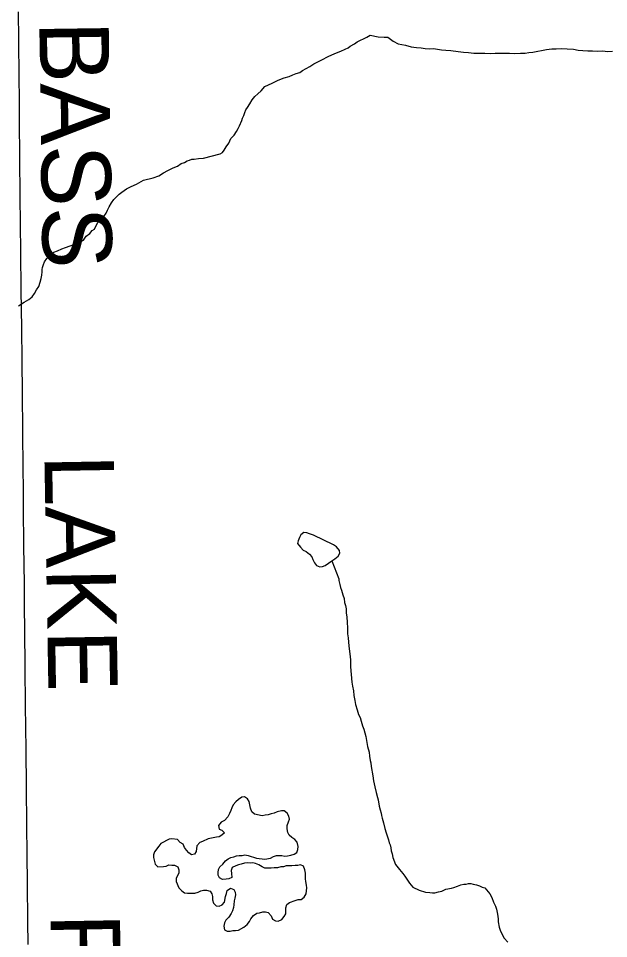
# Model space of a CAD drawing. Extents: x 103424 to 290657, y 38711 to 110967.
# Drawn here: x 214249.9587 to 214250.2002, y 40210.7695 to 40211.1463 of the extents above; entities that cross this region are included whole.
import ezdxf

# ---------------------------------------------------------------- set-up
doc = ezdxf.new("R2010")
doc.units = 0
for name, color, linetype in [('GM_X_County_Road', 7, 'Continuous'), ('GM_X_County_Road_Text', 7, 'Continuous'), ('GM_X_Minor_Lake', 7, 'Continuous'), ('GM_X_Minor_River', 7, 'Continuous')]:
    doc.layers.add(name, color=color, linetype=linetype)

msp = doc.modelspace()

# ---------------------------------------------------------------- linework, layer by layer
at = {"layer": 'GM_X_County_Road'}
msp.add_lwpolyline([(214249.96267, 40210.76702), (214249.96257, 40210.7765), (214249.96239, 40210.79204), (214249.96226, 40210.80398), (214249.96212, 40210.81591), (214249.96196, 40210.83145), (214249.9618, 40210.84698), (214249.96171, 40210.85593), (214249.96162, 40210.86489), (214249.96147, 40210.88043), (214249.96131, 40210.89596), (214249.96122, 40210.90535), (214249.96112, 40210.91474), (214249.96096, 40210.93028), (214249.96079, 40210.94581), (214249.9607, 40210.95378), (214249.96061, 40210.96174), (214249.96046, 40210.97728), (214249.96031, 40210.99281), (214249.96017, 40211.00612), (214249.96004, 40211.01943), (214249.95987, 40211.03496), (214249.95969, 40211.05049), (214249.95956, 40211.06202), (214249.95943, 40211.07355), (214249.95929, 40211.08909), (214249.95914, 40211.10462), (214249.95906, 40211.11326), (214249.95898, 40211.1219), (214249.95884, 40211.13743), (214249.95874, 40211.14893)], dxfattribs=at)
at = {"layer": 'GM_X_Minor_Lake'}
for points in [[(214250.0794, 40210.93461), (214250.07782, 40210.93528), (214250.07668, 40210.93564), (214250.07553, 40210.93582), (214250.07422, 40210.93485), (214250.07366, 40210.9337), (214250.07311, 40210.93237), (214250.07293, 40210.93122), (214250.07409, 40210.92972), (214250.07524, 40210.9286), (214250.07639, 40210.92804), (214250.07773, 40210.92692), (214250.07869, 40210.9258), (214250.07909, 40210.92466), (214250.07986, 40210.92334), (214250.08063, 40210.92221), (214250.08197, 40210.92166)], [(214250.08197, 40210.92166), (214250.08311, 40210.92187), (214250.08424, 40210.92226), (214250.08687, 40210.92419), (214250.08819, 40210.92497), (214250.08951, 40210.92613), (214250.09025, 40210.92728), (214250.09005, 40210.92841), (214250.08889, 40210.92992), (214250.08755, 40210.93066), (214250.0794, 40210.93461)], [(214250.07434, 40210.78545), (214250.07565, 40210.78641), (214250.0764, 40210.78775), (214250.07657, 40210.78908), (214250.07675, 40210.79022), (214250.07654, 40210.79136), (214250.07633, 40210.79288), (214250.07613, 40210.79401), (214250.0761, 40210.79629), (214250.0759, 40210.79762), (214250.07531, 40210.79913), (214250.07416, 40210.79968), (214250.07303, 40210.79948), (214250.07189, 40210.79946), (214250.07056, 40210.79926), (214250.06829, 40210.79923), (214250.06715, 40210.79883), (214250.06601, 40210.79882), (214250.06469, 40210.79842), (214250.06336, 40210.7984), (214250.06204, 40210.79838), (214250.05957, 40210.79835), (214250.05842, 40210.7989), (214250.05709, 40210.79965), (214250.05575, 40210.8002), (214250.05461, 40210.80056), (214250.05347, 40210.80036), (214250.05233, 40210.80053), (214250.0512, 40210.80033), (214250.04987, 40210.79993), (214250.04874, 40210.79973), (214250.0476, 40210.79933), (214250.04609, 40210.79855), (214250.04573, 40210.79741), (214250.04593, 40210.79608), (214250.04595, 40210.79456), (214250.04482, 40210.79398), (214250.04369, 40210.79377), (214250.04217, 40210.79375), (214250.04102, 40210.79431), (214250.04044, 40210.79544), (214250.04043, 40210.79658), (214250.0406, 40210.79772), (214250.04116, 40210.79887), (214250.04228, 40210.80002), (214250.0434, 40210.80136), (214250.04453, 40210.80214), (214250.04566, 40210.80272), (214250.0468, 40210.80293), (214250.04793, 40210.80332), (214250.04907, 40210.80353), (214250.05021, 40210.80354), (214250.05134, 40210.80375), (214250.05267, 40210.80357), (214250.0561, 40210.80248), (214250.05953, 40210.80196), (214250.0618, 40210.80237), (214250.06312, 40210.80314), (214250.06425, 40210.80354), (214250.06539, 40210.80355), (214250.06653, 40210.80357), (214250.06767, 40210.8032), (214250.06881, 40210.80341), (214250.07013, 40210.80362), (214250.07145, 40210.80401), (214250.07258, 40210.80479), (214250.07295, 40210.80593), (214250.07312, 40210.80726), (214250.07272, 40210.80897), (214250.07176, 40210.81009), (214250.07061, 40210.81084), (214250.06946, 40210.81177), (214250.06888, 40210.8129), (214250.06867, 40210.81442), (214250.06865, 40210.81575), (214250.0692, 40210.81727), (214250.06957, 40210.81842), (214250.06937, 40210.81955), (214250.06859, 40210.82087), (214250.06744, 40210.8218), (214250.0663, 40210.82179), (214250.0646, 40210.82139), (214250.06328, 40210.8208), (214250.06214, 40210.8206), (214250.06082, 40210.8202), (214250.05968, 40210.81999), (214250.05836, 40210.81979), (214250.05531, 40210.8205), (214250.05416, 40210.82144), (214250.05358, 40210.82295), (214250.05316, 40210.8256)], [(214250.05316, 40210.8256), (214250.05239, 40210.82673), (214250.05124, 40210.82748), (214250.05011, 40210.82746), (214250.04879, 40210.82649), (214250.04766, 40210.82553), (214250.04654, 40210.82419), (214250.04599, 40210.82304), (214250.04562, 40210.8219), (214250.04506, 40210.82075), (214250.04432, 40210.81941), (214250.04301, 40210.81787), (214250.04169, 40210.8171), (214250.04057, 40210.81575), (214250.04078, 40210.81424), (214250.04192, 40210.81387), (214250.04307, 40210.81275)], [(214250.04307, 40210.81275), (214250.04195, 40210.81179), (214250.04082, 40210.8112), (214250.03968, 40210.811), (214250.03627, 40210.81038), (214250.03401, 40210.80921), (214250.03288, 40210.80882), (214250.03175, 40210.80747), (214250.0314, 40210.80519), (214250.03066, 40210.80404), (214250.02952, 40210.80384), (214250.02837, 40210.80458), (214250.02741, 40210.80571), (214250.02664, 40210.80684), (214250.02605, 40210.80816), (214250.0249, 40210.8089), (214250.02375, 40210.81003), (214250.02147, 40210.81038), (214250.02034, 40210.81017), (214250.01694, 40210.80842), (214250.0162, 40210.80727), (214250.01433, 40210.80497), (214250.01396, 40210.80382), (214250.01398, 40210.80268), (214250.01418, 40210.80155), (214250.01458, 40210.80003), (214250.01573, 40210.79891), (214250.01801, 40210.79894), (214250.01914, 40210.79914), (214250.02027, 40210.79973), (214250.02141, 40210.79955), (214250.02255, 40210.79957), (214250.02389, 40210.79883), (214250.02428, 40210.79769), (214250.0243, 40210.79636), (214250.02319, 40210.79407), (214250.0232, 40210.79293), (214250.02437, 40210.79029), (214250.02553, 40210.78898), (214250.02668, 40210.78823), (214250.02782, 40210.78806), (214250.03085, 40210.7881), (214250.03218, 40210.7885), (214250.03331, 40210.78908), (214250.03444, 40210.78929), (214250.03558, 40210.7893), (214250.0371, 40210.78894), (214250.03788, 40210.78781), (214250.03808, 40210.78668), (214250.0381, 40210.78535), (214250.03849, 40210.78402), (214250.03964, 40210.7829), (214250.04078, 40210.78273), (214250.04211, 40210.78331), (214250.04304, 40210.78446), (214250.04339, 40210.78675), (214250.04376, 40210.78789), (214250.04412, 40210.78922), (214250.04544, 40210.79019), (214250.04677, 40210.78964), (214250.04736, 40210.78851), (214250.04756, 40210.78737), (214250.0472, 40210.78604), (214250.04702, 40210.7849), (214250.04685, 40210.78337), (214250.04667, 40210.78223), (214250.04631, 40210.7809), (214250.04576, 40210.77975), (214250.04483, 40210.77822), (214250.04351, 40210.77707), (214250.04296, 40210.77592), (214250.04278, 40210.77459), (214250.04299, 40210.77307)], [(214250.04299, 40210.77307), (214250.04414, 40210.77252), (214250.04527, 40210.77253), (214250.04641, 40210.77274), (214250.04755, 40210.77275), (214250.04868, 40210.77296), (214250.05095, 40210.77413), (214250.05226, 40210.77528), (214250.0532, 40210.77643), (214250.05375, 40210.77758), (214250.05487, 40210.77892), (214250.05619, 40210.77989), (214250.05733, 40210.7801), (214250.05865, 40210.78049), (214250.05979, 40210.78051), (214250.06093, 40210.78014), (214250.06209, 40210.77883), (214250.06267, 40210.77751), (214250.06382, 40210.77677), (214250.06496, 40210.77659), (214250.06647, 40210.77737), (214250.0674, 40210.77852), (214250.06815, 40210.77967), (214250.06812, 40210.78214), (214250.06848, 40210.78347), (214250.06961, 40210.78425), (214250.07188, 40210.78503), (214250.0732, 40210.78543), (214250.07434, 40210.78545)]]:
    msp.add_lwpolyline(points, dxfattribs=at)
at = {"layer": 'GM_X_Minor_River'}
for points in [[(214249.99861, 40211.07311), (214249.99992, 40211.07428), (214250.00104, 40211.07507), (214250.00292, 40211.07644), (214250.0048, 40211.07743), (214250.00706, 40211.07843), (214250.00988, 40211.08001), (214250.01385, 40211.08105), (214250.01611, 40211.08186), (214250.01799, 40211.08304), (214250.01987, 40211.08403), (214250.02194, 40211.08502), (214250.02383, 40211.08582), (214250.02533, 40211.08681), (214250.02665, 40211.08722), (214250.02778, 40211.088), (214250.02872, 40211.08821), (214250.02967, 40211.08861), (214250.03062, 40211.08863), (214250.03232, 40211.08886), (214250.03441, 40211.08909), (214250.04122, 40211.09076), (214250.04216, 40211.09135), (214250.0429, 40211.09232), (214250.04363, 40211.09367), (214250.04474, 40211.09521), (214250.04565, 40211.09713), (214250.04695, 40211.09849), (214250.04787, 40211.10003), (214250.04861, 40211.10118), (214250.04916, 40211.10234), (214250.05006, 40211.10445), (214250.05042, 40211.1054), (214250.05097, 40211.10656), (214250.05132, 40211.1077), (214250.05168, 40211.10885), (214250.05242, 40211.10982), (214250.05334, 40211.11136), (214250.05426, 40211.1129), (214250.05537, 40211.11425), (214250.05668, 40211.11542), (214250.05798, 40211.11659), (214250.05947, 40211.11833), (214250.06248, 40211.11973), (214250.06493, 40211.12092), (214250.06738, 40211.12192), (214250.06946, 40211.12254), (214250.07097, 40211.12314), (214250.07229, 40211.12374), (214250.0738, 40211.12415), (214250.07492, 40211.12494), (214250.07643, 40211.12573), (214250.07793, 40211.12652), (214250.07962, 40211.1277), (214250.08282, 40211.12929), (214250.08545, 40211.13068), (214250.08809, 40211.13188), (214250.09054, 40211.13288), (214250.09243, 40211.13368), (214250.09356, 40211.13427), (214250.09449, 40211.13486), (214250.09619, 40211.13585), (214250.09731, 40211.13664), (214250.10126, 40211.13862), (214250.10258, 40211.13941), (214250.10582, 40211.13872), (214250.1083, 40211.13859), (214250.10982, 40211.13862), (214250.11195, 40211.13695), (214250.11406, 40211.13586), (214250.11712, 40211.13536), (214250.11942, 40211.13465), (214250.12152, 40211.13431), (214250.12342, 40211.13416), (214250.12514, 40211.13401), (214250.12685, 40211.13386), (214250.12856, 40211.1339), (214250.13009, 40211.13374), (214250.13181, 40211.1334), (214250.13352, 40211.13324), (214250.13562, 40211.1331), (214250.13867, 40211.13278), (214250.14077, 40211.13245), (214250.14286, 40211.13231), (214250.14496, 40211.13197), (214250.14705, 40211.13202), (214250.14953, 40211.13207), (214250.15181, 40211.13193), (214250.15371, 40211.13197), (214250.1558, 40211.13202), (214250.1577, 40211.13206), (214250.1596, 40211.1321), (214250.16151, 40211.13195), (214250.16417, 40211.13201), (214250.16607, 40211.13205), (214250.16759, 40211.13227), (214250.16911, 40211.1325), (214250.17479, 40211.13357), (214250.17688, 40211.13381), (214250.17878, 40211.13385), (214250.18087, 40211.13389)], [(214250.18087, 40211.13389), (214250.18316, 40211.13375), (214250.18582, 40211.13362), (214250.18773, 40211.13328), (214250.18964, 40211.13313), (214250.19173, 40211.13299), (214250.19363, 40211.13303), (214250.19554, 40211.13288), (214250.19782, 40211.13293), (214250.19972, 40211.13278), (214250.20182, 40211.13283)], [(214249.95867, 40211.02854), (214249.9611, 40211.03012), (214249.96299, 40211.03111), (214249.96429, 40211.03228), (214249.96521, 40211.03362), (214249.96613, 40211.03517), (214249.96706, 40211.03651), (214249.96759, 40211.03824), (214249.96794, 40211.03976), (214249.96829, 40211.0411), (214249.96845, 40211.04244), (214249.96843, 40211.04339), (214249.9686, 40211.04434), (214249.96896, 40211.04549), (214249.96931, 40211.04664), (214249.97024, 40211.04799), (214249.97322, 40211.05052), (214249.97473, 40211.05112), (214249.97643, 40211.05192), (214249.97794, 40211.05252), (214249.97983, 40211.05314), (214249.98133, 40211.05374), (214249.98284, 40211.05434), (214249.98416, 40211.05494), (214249.98529, 40211.05553), (214249.9864, 40211.05708), (214249.9879, 40211.05825), (214249.98882, 40211.05941), (214249.98976, 40211.06), (214249.99104, 40211.0625), (214249.99252, 40211.06424), (214249.99364, 40211.06522), (214249.99457, 40211.06657), (214249.99511, 40211.06772), (214249.99585, 40211.06906), (214249.99676, 40211.0708), (214249.99768, 40211.07214), (214249.99861, 40211.07311)], [(214250.08687, 40210.92419), (214250.08982, 40210.91682), (214250.08984, 40210.91605), (214250.09025, 40210.91454), (214250.09047, 40210.91322), (214250.09087, 40210.91209), (214250.09148, 40210.9102), (214250.0919, 40210.90869), (214250.09212, 40210.90717), (214250.09253, 40210.90585), (214250.09274, 40210.90453), (214250.09278, 40210.90282), (214250.09301, 40210.90111), (214250.09324, 40210.89903), (214250.09329, 40210.89656), (214250.09334, 40210.89428), (214250.09357, 40210.89257), (214250.09383, 40210.88916), (214250.09428, 40210.88613), (214250.09452, 40210.88366), (214250.09458, 40210.88081), (214250.0951, 40210.87455), (214250.09532, 40210.87285), (214250.09574, 40210.87096), (214250.09597, 40210.86906), (214250.0964, 40210.86698), (214250.09662, 40210.86528), (214250.09724, 40210.8632), (214250.09785, 40210.86131), (214250.09845, 40210.86), (214250.09886, 40210.85849), (214250.09947, 40210.8566), (214250.10007, 40210.85528), (214250.10048, 40210.85377), (214250.1009, 40210.85226), (214250.10112, 40210.85055), (214250.10156, 40210.84809), (214250.10217, 40210.84583), (214250.1024, 40210.84412), (214250.10263, 40210.84242), (214250.10284, 40210.84147), (214250.10306, 40210.83996), (214250.10371, 40210.83617), (214250.10395, 40210.83409), (214250.10457, 40210.83163), (214250.105, 40210.82936), (214250.10561, 40210.82728), (214250.10582, 40210.82633), (214250.10626, 40210.82368), (214250.10667, 40210.82217), (214250.10708, 40210.82085), (214250.10729, 40210.81991), (214250.10751, 40210.81877), (214250.10812, 40210.81688), (214250.10854, 40210.81461), (214250.10916, 40210.81273), (214250.10976, 40210.81122), (214250.11017, 40210.8099), (214250.11038, 40210.80876), (214250.11078, 40210.80782), (214250.111, 40210.80669), (214250.11122, 40210.80536), (214250.11162, 40210.80423), (214250.11184, 40210.80271), (214250.11304, 40210.79989), (214250.11461, 40210.79783), (214250.11598, 40210.79615), (214250.11676, 40210.79503), (214250.11794, 40210.79335), (214250.11872, 40210.79222), (214250.12009, 40210.79054), (214250.12259, 40210.78927), (214250.12527, 40210.78856), (214250.12698, 40210.78841), (214250.12813, 40210.78825), (214250.12908, 40210.78827), (214250.13059, 40210.78868), (214250.13192, 40210.7889), (214250.13361, 40210.7897), (214250.13589, 40210.79012), (214250.13683, 40210.79034), (214250.13834, 40210.79094), (214250.13966, 40210.79154), (214250.14099, 40210.79176), (214250.14194, 40210.79178), (214250.14288, 40210.79199), (214250.14384, 40210.79201), (214250.14479, 40210.79184), (214250.14613, 40210.79149), (214250.14728, 40210.79113), (214250.14843, 40210.79059), (214250.14958, 40210.79023), (214250.15153, 40210.78781), (214250.15233, 40210.7863), (214250.15313, 40210.78442), (214250.15392, 40210.78273), (214250.15433, 40210.7816), (214250.15475, 40210.77951), (214250.15498, 40210.77762), (214250.15501, 40210.77629), (214250.15544, 40210.77421)], [(214250.15544, 40210.77421), (214250.15585, 40210.77289), (214250.15645, 40210.77138), (214250.15744, 40210.76969), (214250.15899, 40210.76801)]]:
    msp.add_lwpolyline(points, dxfattribs=at)

# ---------------------------------------------------------------- texts
at = {"layer": 'GM_X_County_Road_Text'}
for s, rotation, p in [('BASS', 270.8259, (214249.96721, 40211.14503)), ('LAKE', 270.9882, (214249.96929, 40210.96756)), ('RD', 270.9891, (214249.97178, 40210.77964))]:
    msp.add_text(s, height=0.028409, rotation=rotation, dxfattribs=at).set_placement(p)

doc.saveas('drawing.dxf')
